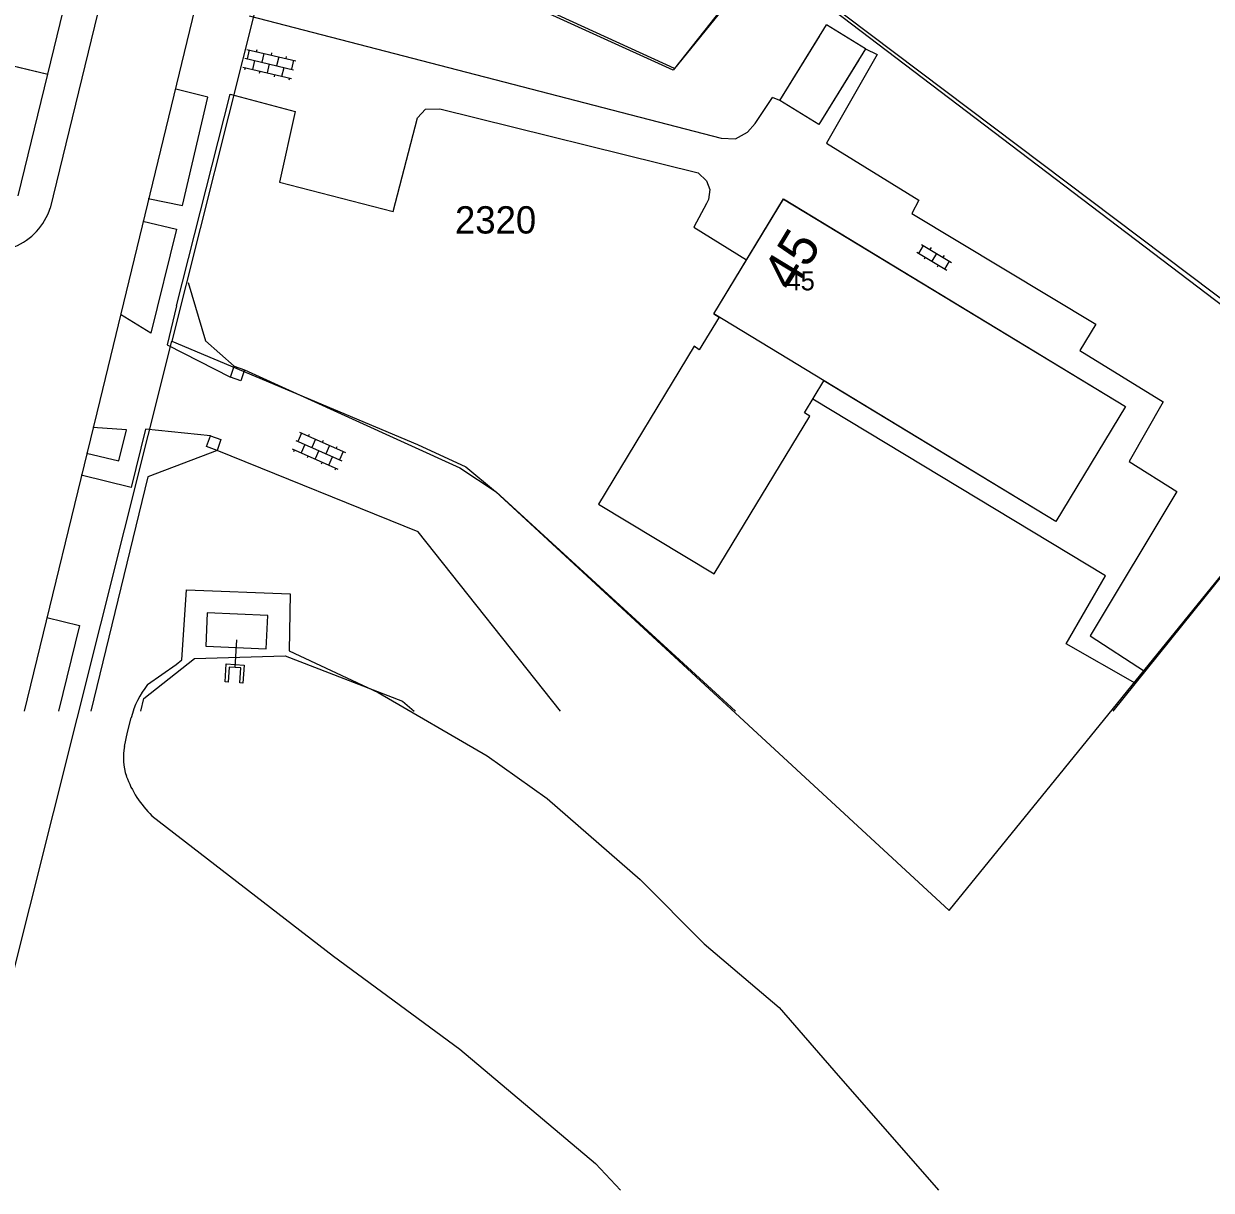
# Model space of a CAD drawing. Extents: x 148816 to 151297, y 399515 to 402500.
# Drawn here: x 150523.4 to 150601.7, y 399515.3 to 399592.2 of the extents above; entities that cross this region are included whole.
import ezdxf

# ---------------------------------------------------------------- set-up
doc = ezdxf.new("R2010")
doc.units = 0
for name, color, linetype in [('B01 Hoofdgebouw  [T] Norm', 7, 'Continuous'), ('B01 hoofgebouw', 7, 'Continuous'), ('B04 Kunstwerk  [T] Norm', 7, 'Continuous'), ('G01 perceelsgrens', 7, 'Continuous'), ('G02 sectiegrens', 7, 'Continuous'), ('S02 Open verharding  Norm', 7, 'Continuous'), ('T04 Haag heg  [D] Gem', 7, 'Continuous'), ('T09 Insteek water  [T] Norm', 7, 'Continuous'), ('V00 Kant verharding algemeen  [T] Norm', 7, 'Continuous'), ('V06 Kant onverhard  [T] Gem', 7, 'Continuous'), ('W10 Duiker  [T] Gem', 7, 'Continuous'), ('Z01 perceelnummer', 7, 'Continuous'), ('Z02 huisnummer', 7, 'Continuous'), ('Z02 Huisnummer  [Tekst] Norm', 7, 'Continuous')]:
    doc.layers.add(name, color=color, linetype=linetype)

msp = doc.modelspace()

# ---------------------------------------------------------------- linework, layer by layer
at = {"layer": 'B01 Hoofdgebouw  [T] Norm'}
for p, q in [((150524.98, 399588.86), (150532.18, 399618.42)), ((150573.25, 399587.14), (150576.312, 399592.118)), ((150578.881, 399590.539), (150576.312, 399592.118)), ((150518.4, 399590.46), (150524.98, 399588.86)), ((150578.882, 399590.539), (150575.82, 399585.56)), ((150575.82, 399585.56), (150573.25, 399587.14)), ((150568.88, 399573.06), (150573.48, 399580.64)), ((150573.48, 399580.64), (150596.03, 399566.95)), ((150568.88, 399573.06), (150569.235, 399572.844)), ((150591.43, 399559.37), (150576.151, 399568.646)), ((150596.03, 399566.95), (150591.43, 399559.37))]:
    msp.add_line(p, q, dxfattribs=at)
msp.add_lwpolyline([(150569.235, 399572.844), (150567.932, 399570.698), (150567.593, 399570.923), (150561.296, 399560.521), (150568.91, 399555.912), (150575.212, 399566.323), (150574.87, 399566.53), (150576.151, 399568.646)], dxfattribs=at)
at = {"layer": 'B01 hoofgebouw'}
for points in [[(150484.69, 399613.32), (150491.62, 399626.98), (150481.35, 399632.19), (150470.3, 399610.42), (150481.8, 399604.591), (150480.72, 399602.45), (150507.93, 399588.59), (150508.64, 399589.99), (150516.21, 399586.14), (150517.567, 399588.816), (150518.4, 399590.46), (150524.98, 399588.86), (150532.18, 399618.42), (150521.02, 399621.13), (150515.39, 399598.061), (150514.07, 399598.36), (150484.69, 399613.32)], [(150578.44, 399589.82), (150575.82, 399585.561), (150573.25, 399587.14), (150575.87, 399591.401)], [(150596.03, 399566.95), (150591.43, 399559.37), (150568.88, 399573.06), (150573.481, 399580.638), (150596.03, 399566.95)]]:
    msp.add_lwpolyline(points, dxfattribs=at)
at = {"layer": 'B04 Kunstwerk  [T] Norm'}
msp.add_lwpolyline([(150535.402, 399551.146), (150539.389, 399550.972), (150539.485, 399553.168), (150535.497, 399553.341), (150535.402, 399551.146)], dxfattribs=at)
msp.add_lwpolyline([(150536.868, 399548.777), (150536.668, 399548.79), (150536.748, 399549.987), (150537.928, 399549.908), (150537.848, 399548.711), (150537.648, 399548.724), (150537.715, 399549.721), (150536.935, 399549.774)], close=True, dxfattribs=at)
at = {"layer": 'G01 perceelsgrens'}
for points in [[(150523.044, 399580.844), (150524.98, 399588.86), (150532.18, 399618.42)], [(150533.157, 399571.272), (150549.353, 399564.453), (150552.542, 399562.986), (150554.495, 399561.347), (150584.4, 399533.724), (150611.29, 399566.854), (150572.121, 399596.63)], [(150531.562, 399548.614), (150533.457, 399549.952), (150533.827, 399550.251), (150534.125, 399554.866)], [(150534.125, 399554.866), (150540.966, 399554.594)], [(150540.966, 399554.594), (150540.891, 399550.836)], [(150540.891, 399550.836), (150546.756, 399548.085)], [(150546.756, 399548.085), (150553.946, 399543.929), (150557.904, 399541.099), (150564.045, 399535.758), (150568.25, 399531.52), (150573.204, 399527.321), (150576.809, 399523.161), (150583.699, 399515.272)], [(150530.035, 399544.529), (150530.233, 399545.482), (150530.48, 399546.423)], [(150531.853, 399539.966), (150543.819, 399530.714), (150552.153, 399524.58), (150561.096, 399517.035), (150562.731, 399515.272)]]:
    msp.add_lwpolyline(points, dxfattribs=at)
for centre, radius, start, end in [((150536.187, 399544.967), 5.889, 141.7447, 165.69144), ((150533.976, 399543.817), 4.005, 169.75743, 197.85112), ((150536.61, 399544.885), 6.843, 199.60156, 225.95496)]:
    msp.add_arc(centre, radius, start, end, dxfattribs=at)
at = {"layer": 'G02 sectiegrens'}
for points in [[(150540.624, 399601.014), (150533.157, 399571.272)], [(150572.121, 399596.63), (150566.29, 399589.254), (150540.624, 399601.014)], [(150519.098, 399515.272), (150533.157, 399571.272)]]:
    msp.add_lwpolyline(points, dxfattribs=at)
at = {"layer": 'S02 Open verharding  Norm'}
for p, q in [((150538.116, 399590.501), (150541.329, 399589.749)), ((150538.262, 399590.467), (150538.125, 399589.883)), ((150538.749, 399590.353), (150538.783, 399590.499)), ((150539.236, 399590.239), (150539.099, 399589.655)), ((150539.723, 399590.125), (150539.757, 399590.271)), ((150537.979, 399589.917), (150541.193, 399589.165)), ((150538.612, 399589.769), (150538.476, 399589.185)), ((150539.586, 399589.541), (150539.449, 399588.957)), ((150540.21, 399590.011), (150540.073, 399589.427)), ((150540.696, 399589.897), (150540.731, 399590.043)), ((150541.183, 399589.783), (150541.047, 399589.199)), ((150537.843, 399589.333), (150541.056, 399588.581)), ((150537.989, 399589.299), (150537.955, 399589.152)), ((150538.962, 399589.071), (150538.928, 399588.925)), ((150539.936, 399588.843), (150539.902, 399588.697)), ((150540.423, 399588.729), (150540.56, 399589.313)), ((150540.91, 399588.615), (150540.876, 399588.469)), ((150582.266, 399577.126), (150584.24, 399575.945)), ((150582.395, 399577.049), (150582.703, 399577.564)), ((150582.574, 399577.641), (150584.548, 399576.46)), ((150583.209, 399577.436), (150583.132, 399577.307)), ((150583.561, 399577.05), (150583.253, 399576.536)), ((150584.067, 399576.922), (150583.99, 399576.794)), ((150582.824, 399576.792), (150582.747, 399576.664)), ((150583.682, 399576.279), (150583.605, 399576.15)), ((150584.111, 399576.022), (150584.419, 399576.537)), ((150541.718, 399565.199), (150541.476, 399564.65)), ((150541.581, 399565.26), (150544.6, 399563.928)), ((150542.175, 399564.998), (150542.236, 399565.135)), ((150541.338, 399564.711), (150544.358, 399563.379)), ((150541.933, 399564.449), (150541.691, 399563.9)), ((150542.633, 399564.796), (150542.391, 399564.247)), ((150543.09, 399564.594), (150543.151, 399564.731)), ((150543.548, 399564.392), (150543.305, 399563.843)), ((150541.096, 399564.162), (150544.115, 399562.83)), ((150541.233, 399564.101), (150541.173, 399563.964)), ((150542.148, 399563.698), (150542.088, 399563.561)), ((150542.848, 399564.045), (150542.606, 399563.496)), ((150543.521, 399563.092), (150543.763, 399563.641)), ((150544.005, 399564.19), (150544.066, 399564.328)), ((150544.463, 399563.989), (150544.22, 399563.44)), ((150543.063, 399563.294), (150543.003, 399563.157)), ((150543.978, 399562.891), (150543.918, 399562.753))]:
    msp.add_line(p, q, dxfattribs=at)
at = {"layer": 'T04 Haag heg  [D] Gem'}
for p, q in [((150581.029, 399607.443), (150566.204, 399589.127)), ((150566.204, 399589.127), (150540.289, 399600.945)), ((150572.741, 399596.392), (150611.486, 399567.167)), ((150534.237, 399575.139), (150535.375, 399571.287)), ((150535.375, 399571.287), (150537.265, 399569.61)), ((150611.486, 399567.167), (150595.199, 399546.869)), ((150536.15, 399564.06), (150531.589, 399562.309)), ((150531.589, 399562.309), (150527.821, 399546.869))]:
    msp.add_line(p, q, dxfattribs=at)
at = {"layer": 'T09 Insteek water  [T] Norm'}
msp.add_lwpolyline([(150531.111, 399546.869), (150531.327, 399547.699), (150534.659, 399550.332), (150540.623, 399550.515), (150548.364, 399547.522), (150549.135, 399546.869)], dxfattribs=at)
at = {"layer": 'V00 Kant verharding algemeen  [T] Norm'}
for p, q in [((150559.728, 399696.656), (150528.424, 399567.353)), ((150538.265, 399592.71), (150569.375, 399584.65)), ((150578.882, 399590.539), (150579.654, 399590.157)), ((150579.654, 399590.157), (150576.308, 399584.329)), ((150535.53, 399587.36), (150533.43, 399587.88)), ((150533.471, 399573.584), (150536.999, 399587.557)), ((150533.87, 399580.205), (150535.53, 399587.36)), ((150536.999, 399587.557), (150541.287, 399586.416)), ((150571.605, 399585.626), (150572.763, 399587.332)), ((150573.25, 399587.14), (150572.763, 399587.332)), ((150541.287, 399586.416), (150540.27, 399581.741)), ((150549.362, 399585.999), (150549.892, 399586.56)), ((150549.892, 399586.56), (150550.832, 399586.59)), ((150550.832, 399586.59), (150567.864, 399582.359)), ((150547.745, 399579.824), (150549.362, 399585.999)), ((150571.1, 399585.039), (150571.605, 399585.626)), ((150570.315, 399584.604), (150571.1, 399585.039)), ((150569.375, 399584.65), (150570.315, 399584.604)), ((150576.308, 399584.329), (150582.396, 399580.552)), ((150567.864, 399582.359), (150568.4, 399581.828)), ((150540.27, 399581.741), (150547.745, 399579.824)), ((150568.4, 399581.828), (150568.632, 399581.271)), ((150568.632, 399581.271), (150568.534, 399580.611)), ((150568.408, 399580.331), (150567.579, 399578.779)), ((150568.534, 399580.611), (150568.408, 399580.331)), ((150582.396, 399580.552), (150581.944, 399579.687)), ((150581.944, 399579.687), (150594.067, 399572.386)), ((150567.579, 399578.779), (150571.043, 399576.624)), ((150594.067, 399572.386), (150593.01, 399570.655)), ((150593.01, 399570.655), (150598.512, 399567.256)), ((150537.02, 399568.9), (150537.265, 399569.61)), ((150537.265, 399569.61), (150537.96, 399569.37)), ((150537.96, 399569.37), (150537.72, 399568.65)), ((150537.72, 399568.65), (150537.02, 399568.9)), ((150594.713, 399555.791), (150575.414, 399567.428)), ((150598.512, 399567.256), (150596.273, 399563.337)), ((150535.455, 399564.315), (150535.72, 399565.03)), ((150535.72, 399565.03), (150536.4, 399564.77)), ((150536.4, 399564.77), (150536.15, 399564.06)), ((150536.15, 399564.06), (150535.455, 399564.315)), ((150596.273, 399563.337), (150599.406, 399561.347)), ((150599.406, 399561.347), (150593.693, 399551.827)), ((150592.122, 399551.312), (150594.713, 399555.791)), ((150593.693, 399551.827), (150597.285, 399549.51)), ((150596.655, 399548.72), (150592.122, 399551.312))]:
    msp.add_line(p, q, dxfattribs=at)
for points in [[(150563.155, 399735.879), (150562.457, 399733.346), (150559.509, 399724.854), (150559.229, 399723.903), (150555.774, 399710.32), (150555.465, 399708.924), (150555.257, 399707.378), (150554.255, 399699.961), (150554.089, 399698.961), (150537.651, 399631.41), (150525.146, 399580.041)], [(150531.602, 399580.671), (150533.87, 399580.205)], [(150531.255, 399579.181), (150533.469, 399578.643), (150531.782, 399571.79), (150529.771, 399573.029)], [(150533.471, 399573.584), (150532.855, 399571.011), (150537.02, 399568.9)], [(150528.424, 399567.353), (150523.421, 399546.869)], [(150535.72, 399565.03), (150531.429, 399565.462), (150530.493, 399561.617), (150527.192, 399562.426)], [(150527.541, 399563.873), (150529.661, 399563.365), (150530.178, 399565.425), (150527.959, 399565.564)], [(150524.926, 399553.033), (150527.08, 399552.507), (150525.696, 399546.869)]]:
    msp.add_lwpolyline(points, dxfattribs=at)
msp.add_arc((150521.256, 399581.276), 4.082, 241.43565, 342.3902, dxfattribs=at)
at = {"layer": 'V06 Kant onverhard  [T] Gem'}
for p, q in [((150537.96, 399569.37), (150552.15, 399562.92)), ((150549.39, 399558.69), (150536.15, 399564.06)), ((150552.15, 399562.92), (150554.55, 399561.33)), ((150554.55, 399561.33), (150570.313, 399546.869)), ((150558.778, 399546.869), (150549.39, 399558.69))]:
    msp.add_line(p, q, dxfattribs=at)
at = {"layer": 'W10 Duiker  [T] Gem'}
msp.add_line((150537.415, 399551.564), (150537.325, 399549.748), dxfattribs=at)

# ---------------------------------------------------------------- texts
at = {"layer": 'Z01 perceelnummer'}
msp.add_text('2320', height=1.8, dxfattribs=at).set_placement((150551.828, 399578.362))
at = {"layer": 'Z02 huisnummer'}
msp.add_text('45', height=2.5, rotation=58.74151, dxfattribs=at).set_placement((150574.095, 399574.426))
at = {"layer": 'Z02 Huisnummer  [Tekst] Norm'}
msp.add_text('45', height=1.25, dxfattribs=at).set_placement((150573.685, 399574.615))

doc.saveas('drawing.dxf')
